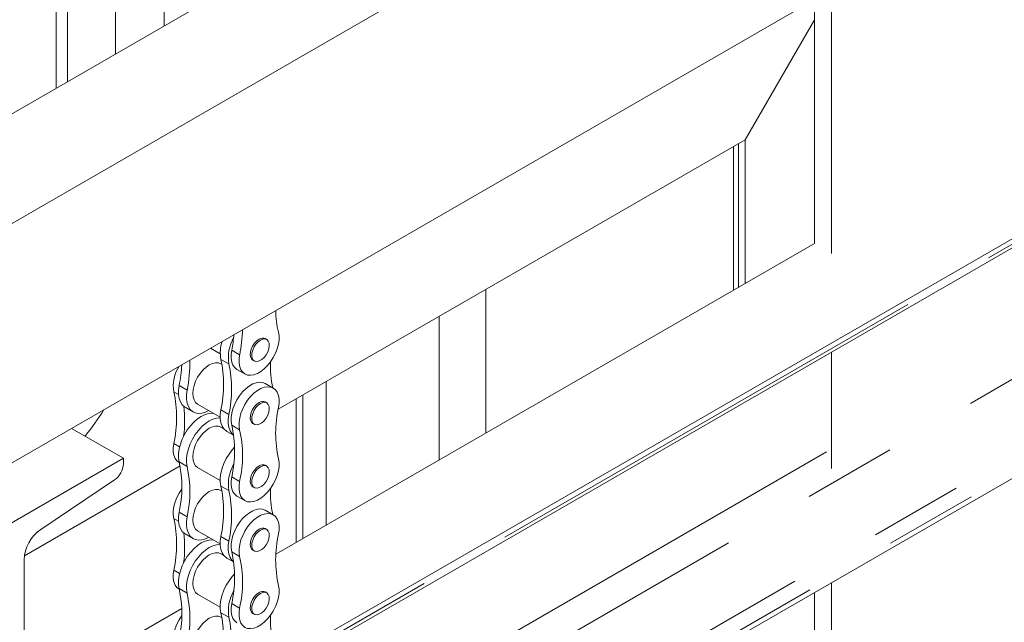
# Model space of a CAD drawing. Header units: millimetres. Extents: x 450 to 25135, y 150 to 17673.
# Tile 403 of 463: x 21612 to 22015, y 11594 to 11841. Entities that reach past the tile are written whole.
import ezdxf

# ---------------------------------------------------------------- set-up
doc = ezdxf.new("R2010")
doc.units = ezdxf.units.MM
doc.linetypes.add('SLD-Centrada-doble', pattern=[12.7, 6.35, -1.27, 1.27, -1.27, 1.27, -1.27])
doc.linetypes.add('SLD-Continua', pattern=[0])
doc.layers.add('OCULTA', color=8, linetype='SLD-Continua')

msp = doc.modelspace()

# ---------------------------------------------------------------- linework, layer by layer
at = {"color": 7, "linetype": 'SLD-Continua', "lineweight": 18, "ltscale": 30}
for p, q in [((21627.24, 11812.99), (21627.24, 12130.11)), ((21651.39, 12101.71), (21651.39, 11826.93)), ((21671.39, 11838.47), (21671.39, 12101.71)), ((21631.79, 11815.62), (21631.79, 11872.7))]:
    msp.add_line(p, q, dxfattribs=at)
at = {"color": 7, "linetype": 'SLD-Continua', "lineweight": 18, "ltscale": 900}
msp.add_arc((21538.97, 11749.76), 127.64, 321.6057, 327.5877, dxfattribs=at)
at = {"layer": 'OCULTA', "linetype": 'SLD-Continua', "lineweight": 18, "ltscale": 30}
for p, q in [((22895.64, 12402.16), (21541.53, 11620.64)), ((22305.8, 11917.06), (21718.04, 11577.84)), ((21717.41, 11573.8), (22305.69, 11913.32)), ((21796.45, 11910.65), (21502.64, 11741.08)), ((21859.73, 11902.28), (21541.53, 11718.64)), ((21944.58, 11853.26), (21944.58, 11745.32)), ((21937.51, 11849.18), (21937.51, 11749.4)), ((21937.51, 11840.86), (21909.23, 11791.87)), ((21937.51, 11840.86), (21909.23, 11791.87)), ((21937.51, 11840.86), (21909.23, 11791.87)), ((21909.23, 11791.87), (21937.51, 11840.86)), ((21909.23, 11791.87), (21937.51, 11840.86)), ((21909.23, 11791.87), (21937.51, 11840.86)), ((22267.48, 11796.95), (21718.12, 11479.89)), ((21909.23, 11791.87), (21718.03, 11681.53)), ((21909.23, 11791.87), (21718.03, 11681.53)), ((21909.23, 11791.87), (21718.03, 11681.53)), ((21909.23, 11733.08), (21909.23, 11791.87)), ((21909.23, 11733.08), (21909.23, 11791.87)), ((21909.23, 11733.08), (21909.23, 11791.87)), ((21904.39, 11789.08), (21904.39, 11730.29)), ((21904.39, 11789.08), (21904.39, 11730.29)), ((21904.39, 11789.08), (21904.39, 11730.29)), ((21937.51, 11749.4), (21717.1, 11622.19)), ((21713.36, 11710.1), (21712.77, 11710.44)), ((21690.32, 11706.51), (21694.32, 11704.21)), ((21944.58, 11704.91), (21944.58, 11657.32)), ((21695.06, 11699.85), (21694.59, 11700.12)), ((21707.68, 11701.61), (21708.27, 11701.27)), ((21701.15, 11697.84), (21704.42, 11695.96)), ((21716.04, 11690.16), (21712.77, 11692.05)), ((21685.07, 11683.62), (21694.32, 11678.28)), ((21713.36, 11684.17), (21712.77, 11684.51)), ((21725.38, 11626.97), (21725.38, 11685.77)), ((21725.38, 11626.97), (21725.38, 11685.77)), ((21725.38, 11626.97), (21725.38, 11685.77)), ((21679.96, 11682.31), (21683.22, 11680.43)), ((21707.68, 11675.68), (21708.27, 11675.34)), ((21654.67, 11661.45), (21633.46, 11673.69)), ((21695.84, 11673.47), (21694.59, 11674.19)), ((21697.05, 11672.45), (21699.81, 11670.86)), ((21654.67, 11661.45), (21608.71, 11634.92)), ((21654.67, 11659.14), (21654.67, 11661.45)), ((21677.45, 11659.66), (21677.6, 11659.58)), ((21677.87, 11658.35), (21614.15, 11621.57)), ((21677.87, 11658.35), (21614.15, 11621.57)), ((21677.87, 11658.35), (21614.15, 11621.57)), ((21685.07, 11657.69), (21694.32, 11652.35)), ((21713.36, 11658.24), (21712.77, 11658.58)), ((21620.84, 11632.35), (21651.09, 11652.6)), ((21695.06, 11647.99), (21694.59, 11648.26)), ((21707.68, 11649.75), (21708.27, 11649.42)), ((21701.15, 11645.98), (21704.42, 11644.1)), ((21716.04, 11638.31), (21712.77, 11640.19)), ((21685.07, 11631.76), (21694.32, 11626.42)), ((21713.36, 11632.31), (21712.77, 11632.65)), ((21679.96, 11630.46), (21683.22, 11628.57)), ((21707.68, 11623.83), (21708.27, 11623.49)), ((21614.01, 11572.65), (21614.01, 11619.86)), ((21695.84, 11621.61), (21694.59, 11622.33)), ((21697.05, 11620.59), (21699.81, 11619)), ((21944.58, 11610.59), (21944.58, 10753.26)), ((21677.45, 11607.81), (21677.6, 11607.72)), ((21713.36, 11606.39), (21712.77, 11606.72)), ((21937.51, 11606.51), (21937.51, 11003.81)), ((21685.07, 11605.84), (21694.32, 11600.49)), ((21678.6, 11599.97), (21463.75, 11475.97)), ((21695.06, 11596.13), (21694.59, 11596.41)), ((21707.68, 11597.9), (21708.27, 11597.56))]:
    msp.add_line(p, q, dxfattribs=at)
at = {"layer": 'OCULTA', "linetype": 'SLD-Centrada-doble', "lineweight": 18, "ltscale": 30}
for p, q in [((22305.77, 11914.89), (21717.64, 11575.45)), ((22232.33, 11817.23), (21717.2, 11519.93)), ((22259.5, 11801.55), (21715.11, 11487.36)), ((22265.61, 11798.03), (21717.31, 11481.58)), ((21906.44, 11731.47), (21906.44, 11790.27)), ((21906.44, 11731.47), (21906.44, 11790.27)), ((21906.44, 11731.47), (21906.44, 11790.27)), ((21802.97, 11671.75), (21802.97, 11730.55)), ((21802.97, 11671.75), (21802.97, 11730.55)), ((21802.97, 11671.75), (21802.97, 11730.55)), ((21783.99, 11660.8), (21783.99, 11719.59)), ((21783.99, 11660.8), (21783.99, 11719.59)), ((21783.99, 11660.8), (21783.99, 11719.59)), ((21702.27, 11703.83), (21699.01, 11705.71)), ((21697.87, 11700.05), (21694.6, 11701.94)), ((21677.51, 11691.18), (21680.77, 11689.3)), ((21737.65, 11634.05), (21737.65, 11692.85)), ((21737.65, 11634.05), (21737.65, 11692.85)), ((21737.65, 11634.05), (21737.65, 11692.85)), ((21675.3, 11688.68), (21677.25, 11687.56)), ((21728.16, 11628.58), (21728.16, 11687.37)), ((21728.16, 11628.58), (21728.16, 11687.37)), ((21728.16, 11628.58), (21728.16, 11687.37)), ((21697.87, 11679.43), (21694.6, 11681.31)), ((21702.27, 11673.11), (21699.01, 11675)), ((21675.3, 11667.53), (21677.7, 11666.15)), ((21942.46, 11664.02), (21716.95, 11533.87)), ((21677.51, 11659.95), (21680.77, 11658.06)), ((21702.27, 11651.97), (21699.01, 11653.85)), ((21697.87, 11648.2), (21694.6, 11650.08)), ((21677.51, 11639.32), (21680.77, 11637.44)), ((21675.3, 11636.82), (21677.25, 11635.7)), ((21697.87, 11627.57), (21694.6, 11629.46)), ((21702.27, 11621.26), (21699.01, 11623.14)), ((21675.3, 11615.68), (21677.7, 11614.29)), ((21677.51, 11608.09), (21680.77, 11606.21)), ((21702.27, 11600.11), (21699.01, 11602)), ((21697.87, 11596.34), (21694.6, 11598.22))]:
    msp.add_line(p, q, dxfattribs=at)
at = {"layer": 'OCULTA', "linetype": 'SLD-Continua', "lineweight": 18, "ltscale": 30, "flags": 128}
for points in [[(21702.27, 11703.83), (21702.03, 11702.06), (21702.04, 11700.42), (21702.3, 11698.94), (21702.79, 11697.68), (21703.51, 11696.67), (21704.43, 11695.95), (21705.53, 11695.52), (21706.77, 11695.42), (21708.11, 11695.63), (21709.51, 11696.15), (21710.94, 11696.98), (21712.35, 11698.08), (21713.69, 11699.41), (21714.93, 11700.95), (21716.02, 11702.64), (21716.94, 11704.43), (21717.66, 11706.27), (21718.16, 11708.1), (21718.41, 11709.87), (21718.42, 11711.52), (21718.18, 11713.01)], [(21710.23, 11710.18), (21709.26, 11709.47), (21708.36, 11708.5), (21707.59, 11707.34), (21707.03, 11706.09), (21706.7, 11704.83), (21706.63, 11703.67), (21706.83, 11702.67), (21707.28, 11701.93), (21707.68, 11701.61)], [(21710.81, 11709.85), (21709.84, 11709.13), (21708.94, 11708.16), (21708.18, 11707.01), (21707.61, 11705.75), (21707.29, 11704.5), (21707.22, 11703.33), (21707.42, 11702.33), (21707.87, 11701.59), (21708.54, 11701.15), (21709.38, 11701.04), (21710.32, 11701.28), (21711.3, 11701.85), (21712.25, 11702.7), (21713.09, 11703.77), (21713.76, 11704.99), (21714.21, 11706.25), (21714.41, 11707.48), (21714.34, 11708.57), (21714.01, 11709.45), (21713.45, 11710.05), (21712.69, 11710.32), (21711.79, 11710.25), (21710.81, 11709.85)], [(21699.01, 11705.71), (21698.77, 11703.95), (21698.78, 11702.3), (21699.03, 11700.83), (21699.53, 11699.57), (21700.24, 11698.56), (21701.15, 11697.84)], [(21694.59, 11700.12), (21693.57, 11700.5), (21692.4, 11700.54), (21691.14, 11700.26), (21689.83, 11699.65), (21688.51, 11698.74), (21687.25, 11697.57), (21686.08, 11696.18), (21685.06, 11694.62), (21684.23, 11692.96), (21683.6, 11691.26), (21683.22, 11689.57), (21683.09, 11687.98), (21683.22, 11686.54), (21683.6, 11685.3), (21684.23, 11684.32), (21685.06, 11683.62), (21685.07, 11683.62)], [(21677.51, 11691.18), (21677.25, 11689.28), (21677.25, 11687.49), (21677.5, 11685.88), (21678, 11684.49), (21678.74, 11683.34), (21679.69, 11682.48), (21679.96, 11682.31)], [(21712.77, 11692.05), (21712.76, 11692.06), (21711.66, 11692.48), (21710.42, 11692.59), (21709.08, 11692.38), (21707.67, 11691.85), (21706.25, 11691.03), (21704.84, 11689.93), (21703.5, 11688.59), (21702.26, 11687.06), (21701.17, 11685.37), (21700.24, 11683.58), (21699.53, 11681.74), (21699.03, 11679.91), (21698.78, 11678.14), (21698.77, 11676.49), (21699.01, 11675)], [(21680.77, 11689.3), (21680.52, 11687.39), (21680.52, 11685.61), (21680.77, 11684), (21681.27, 11682.6), (21682.01, 11681.46), (21682.95, 11680.6), (21684.09, 11680.05), (21685.38, 11679.82), (21686.79, 11679.92), (21688.29, 11680.34), (21689.64, 11680.98)], [(21718.18, 11682.29), (21718.42, 11684.06), (21718.41, 11685.7), (21718.16, 11687.18), (21717.66, 11688.44), (21716.94, 11689.45), (21716.02, 11690.17), (21714.93, 11690.6), (21713.69, 11690.7), (21712.35, 11690.49), (21710.94, 11689.97), (21709.51, 11689.14), (21708.11, 11688.04), (21706.77, 11686.71), (21705.53, 11685.17), (21704.43, 11683.48), (21703.51, 11681.69), (21702.79, 11679.85), (21702.3, 11678.02), (21702.04, 11676.25), (21702.03, 11674.6), (21702.27, 11673.11)], [(21710.23, 11684.26), (21709.26, 11683.54), (21708.36, 11682.57), (21707.59, 11681.42), (21707.03, 11680.16), (21706.7, 11678.91), (21706.63, 11677.74), (21706.83, 11676.74), (21707.28, 11676), (21707.68, 11675.68)], [(21710.81, 11683.92), (21709.84, 11683.2), (21708.94, 11682.23), (21708.18, 11681.08), (21707.61, 11679.83), (21707.29, 11678.57), (21707.22, 11677.4), (21707.42, 11676.4), (21707.87, 11675.66), (21708.54, 11675.22), (21709.38, 11675.11), (21710.32, 11675.35), (21711.3, 11675.92), (21712.25, 11676.77), (21713.09, 11677.84), (21713.76, 11679.06), (21714.21, 11680.32), (21714.41, 11681.55), (21714.34, 11682.64), (21714.01, 11683.52), (21713.45, 11684.12), (21712.69, 11684.39), (21711.79, 11684.32), (21710.81, 11683.92)], [(21691.67, 11679.81), (21691.01, 11679.88), (21689.59, 11679.78), (21688.1, 11679.36), (21686.56, 11678.61), (21685.02, 11677.58), (21683.53, 11676.28), (21682.11, 11674.75), (21680.82, 11673.03), (21679.69, 11671.17), (21678.74, 11669.21), (21678, 11667.22), (21677.5, 11665.25), (21677.25, 11663.34), (21677.25, 11661.56), (21677.51, 11659.95)], [(21694.6, 11681.31), (21694.35, 11679.41), (21694.35, 11677.63), (21694.6, 11676.02), (21695.1, 11674.62), (21695.84, 11673.47), (21696.78, 11672.62), (21697.05, 11672.45)], [(21697.87, 11679.43), (21697.62, 11677.52), (21697.62, 11675.74), (21697.87, 11674.13), (21698.37, 11672.73), (21699.1, 11671.59), (21699.8, 11670.91)], [(21694.33, 11677.99), (21694.27, 11678), (21692.86, 11677.9), (21691.36, 11677.47), (21689.83, 11676.73), (21688.29, 11675.69), (21686.79, 11674.39), (21685.38, 11672.86), (21684.09, 11671.14), (21682.95, 11669.28), (21682.01, 11667.33), (21681.27, 11665.34), (21680.77, 11663.36), (21680.52, 11661.46), (21680.52, 11659.67), (21680.77, 11658.06)], [(21694.59, 11674.19), (21693.57, 11674.57), (21692.4, 11674.62), (21691.14, 11674.33), (21689.83, 11673.72), (21688.51, 11672.81), (21687.25, 11671.64), (21686.08, 11670.25), (21685.06, 11668.69), (21684.23, 11667.03), (21683.6, 11665.33), (21683.22, 11663.65), (21683.09, 11662.05), (21683.22, 11660.61), (21683.6, 11659.37), (21684.23, 11658.39), (21685.06, 11657.69), (21685.07, 11657.69)], [(21675.3, 11667.53), (21675.06, 11665.77), (21675.07, 11664.13), (21675.33, 11662.65), (21675.82, 11661.39), (21676.54, 11660.38), (21677.45, 11659.66)], [(21700.17, 11665.95), (21699.21, 11664.88), (21697.92, 11663.16), (21696.78, 11661.3), (21695.84, 11659.34), (21695.1, 11657.35), (21694.6, 11655.38), (21694.35, 11653.47), (21694.35, 11651.69), (21694.6, 11650.08)], [(21702.27, 11651.97), (21702.03, 11650.21), (21702.04, 11648.56), (21702.3, 11647.09), (21702.79, 11645.83), (21703.51, 11644.82), (21704.43, 11644.09), (21705.53, 11643.67), (21706.77, 11643.56), (21708.11, 11643.77), (21709.51, 11644.3), (21710.94, 11645.12), (21712.35, 11646.22), (21713.69, 11647.55), (21714.93, 11649.09), (21716.02, 11650.78), (21716.94, 11652.57), (21717.66, 11654.41), (21718.16, 11656.24), (21718.41, 11658.01), (21718.42, 11659.66), (21718.18, 11661.15)], [(21710.23, 11658.33), (21709.26, 11657.61), (21708.36, 11656.64), (21707.59, 11655.49), (21707.03, 11654.24), (21706.7, 11652.98), (21706.63, 11651.81), (21706.83, 11650.81), (21707.28, 11650.07), (21707.68, 11649.75)], [(21710.81, 11657.99), (21709.84, 11657.27), (21708.94, 11656.3), (21708.18, 11655.15), (21707.61, 11653.9), (21707.29, 11652.64), (21707.22, 11651.47), (21707.42, 11650.48), (21707.87, 11649.73), (21708.54, 11649.29), (21709.38, 11649.18), (21710.32, 11649.42), (21711.3, 11649.99), (21712.25, 11650.84), (21713.09, 11651.91), (21713.76, 11653.13), (21714.21, 11654.39), (21714.41, 11655.62), (21714.34, 11656.71), (21714.01, 11657.59), (21713.45, 11658.19), (21712.69, 11658.46), (21711.79, 11658.4), (21710.81, 11657.99)], [(21699.01, 11653.85), (21698.77, 11652.09), (21698.78, 11650.45), (21699.03, 11648.97), (21699.53, 11647.71), (21700.24, 11646.7), (21701.15, 11645.98)], [(21678.6, 11648.94), (21678.56, 11648.88), (21677.46, 11647.19), (21676.54, 11645.4), (21675.82, 11643.56), (21675.33, 11641.73), (21675.07, 11639.96), (21675.06, 11638.31), (21675.3, 11636.82)], [(21694.59, 11648.26), (21693.57, 11648.64), (21692.4, 11648.69), (21691.14, 11648.4), (21689.83, 11647.79), (21688.51, 11646.88), (21687.25, 11645.71), (21686.08, 11644.32), (21685.06, 11642.76), (21684.23, 11641.1), (21683.6, 11639.4), (21683.22, 11637.72), (21683.09, 11636.13), (21683.22, 11634.68), (21683.6, 11633.45), (21684.23, 11632.46), (21685.06, 11631.76), (21685.07, 11631.76)], [(21677.51, 11639.32), (21677.25, 11637.42), (21677.25, 11635.64), (21677.5, 11634.03), (21678, 11632.63), (21678.74, 11631.49), (21679.69, 11630.63), (21679.96, 11630.46)], [(21712.77, 11640.19), (21712.76, 11640.2), (21711.66, 11640.63), (21710.42, 11640.73), (21709.08, 11640.52), (21707.67, 11639.99), (21706.25, 11639.17), (21704.84, 11638.07), (21703.5, 11636.74), (21702.26, 11635.2), (21701.17, 11633.51), (21700.24, 11631.72), (21699.53, 11629.88), (21699.03, 11628.05), (21698.78, 11626.28), (21698.77, 11624.63), (21699.01, 11623.14)], [(21718.18, 11630.44), (21718.42, 11632.2), (21718.41, 11633.84), (21718.16, 11635.32), (21717.66, 11636.58), (21716.94, 11637.59), (21716.02, 11638.32), (21714.93, 11638.74), (21713.69, 11638.85), (21712.35, 11638.63), (21710.94, 11638.11), (21709.51, 11637.28), (21708.11, 11636.19), (21706.77, 11634.85), (21705.53, 11633.32), (21704.43, 11631.63), (21703.51, 11629.84), (21702.79, 11628), (21702.3, 11626.17), (21702.04, 11624.4), (21702.03, 11622.74), (21702.27, 11621.26)], [(21680.77, 11637.44), (21680.52, 11635.53), (21680.52, 11633.75), (21680.77, 11632.14), (21681.27, 11630.74), (21682.01, 11629.6), (21682.95, 11628.74), (21684.09, 11628.19), (21685.38, 11627.96), (21686.79, 11628.06), (21688.29, 11628.49), (21689.64, 11629.12)], [(21710.23, 11632.4), (21709.26, 11631.68), (21708.36, 11630.71), (21707.59, 11629.56), (21707.03, 11628.31), (21706.7, 11627.05), (21706.63, 11625.88), (21706.83, 11624.89), (21707.28, 11624.14), (21707.68, 11623.83)], [(21710.81, 11632.06), (21709.84, 11631.35), (21708.94, 11630.38), (21708.18, 11629.22), (21707.61, 11627.97), (21707.29, 11626.71), (21707.22, 11625.54), (21707.42, 11624.55), (21707.87, 11623.8), (21708.54, 11623.36), (21709.38, 11623.26), (21710.32, 11623.5), (21711.3, 11624.06), (21712.25, 11624.91), (21713.09, 11625.99), (21713.76, 11627.2), (21714.21, 11628.47), (21714.41, 11629.69), (21714.34, 11630.78), (21714.01, 11631.66), (21713.45, 11632.26), (21712.69, 11632.54), (21711.79, 11632.47), (21710.81, 11632.06)], [(21691.67, 11627.95), (21691.01, 11628.02), (21689.59, 11627.92), (21688.1, 11627.5), (21686.56, 11626.76), (21685.02, 11625.72), (21683.53, 11624.42), (21682.11, 11622.89), (21680.82, 11621.17), (21679.69, 11619.31), (21678.74, 11617.36), (21678, 11615.36), (21677.5, 11613.39), (21677.25, 11611.49), (21677.25, 11609.7), (21677.51, 11608.09)], [(21694.6, 11629.46), (21694.35, 11627.55), (21694.35, 11625.77), (21694.6, 11624.16), (21695.1, 11622.76), (21695.84, 11621.62), (21696.78, 11620.76), (21697.05, 11620.59)], [(21697.87, 11627.57), (21697.62, 11625.67), (21697.62, 11623.88), (21697.87, 11622.27), (21698.37, 11620.88), (21699.1, 11619.73), (21699.8, 11619.06)], [(21694.33, 11626.14), (21694.27, 11626.14), (21692.86, 11626.04), (21691.36, 11625.61), (21689.83, 11624.87), (21688.29, 11623.84), (21686.79, 11622.54), (21685.38, 11621.01), (21684.09, 11619.29), (21682.95, 11617.42), (21682.01, 11615.47), (21681.27, 11613.48), (21680.77, 11611.5), (21680.52, 11609.6), (21680.52, 11607.82), (21680.77, 11606.21)], [(21694.59, 11622.33), (21693.57, 11622.71), (21692.4, 11622.76), (21691.14, 11622.47), (21689.83, 11621.86), (21688.51, 11620.96), (21687.25, 11619.78), (21686.08, 11618.39), (21685.06, 11616.84), (21684.23, 11615.17), (21683.6, 11613.47), (21683.22, 11611.79), (21683.09, 11610.2), (21683.22, 11608.75), (21683.6, 11607.52), (21684.23, 11606.53), (21685.06, 11605.84), (21685.07, 11605.84)], [(21675.3, 11615.68), (21675.06, 11613.91), (21675.07, 11612.27), (21675.33, 11610.8), (21675.82, 11609.54), (21676.54, 11608.53), (21677.45, 11607.81)], [(21700.17, 11614.1), (21699.21, 11613.02), (21697.92, 11611.3), (21696.78, 11609.44), (21695.84, 11607.49), (21695.1, 11605.5), (21694.6, 11603.52), (21694.35, 11601.62), (21694.35, 11599.84), (21694.6, 11598.22)], [(21702.27, 11600.11), (21702.03, 11598.35), (21702.04, 11596.71), (21702.3, 11595.23), (21702.79, 11593.97), (21703.51, 11592.96), (21704.43, 11592.23), (21705.53, 11591.81), (21706.77, 11591.7), (21708.11, 11591.92), (21709.51, 11592.44), (21710.94, 11593.27), (21712.35, 11594.36), (21713.69, 11595.7), (21714.93, 11597.23), (21716.02, 11598.92), (21716.94, 11600.71), (21717.66, 11602.55), (21718.16, 11604.38), (21718.41, 11606.15), (21718.42, 11607.81), (21718.18, 11609.29)], [(21710.23, 11606.47), (21709.26, 11605.76), (21708.36, 11604.79), (21707.59, 11603.63), (21707.03, 11602.38), (21706.7, 11601.12), (21706.63, 11599.95), (21706.83, 11598.96), (21707.28, 11598.21), (21707.68, 11597.9)], [(21710.81, 11606.13), (21709.84, 11605.42), (21708.94, 11604.45), (21708.18, 11603.29), (21707.61, 11602.04), (21707.29, 11600.78), (21707.22, 11599.61), (21707.42, 11598.62), (21707.87, 11597.87), (21708.54, 11597.43), (21709.38, 11597.33), (21710.32, 11597.57), (21711.3, 11598.13), (21712.25, 11598.98), (21713.09, 11600.06), (21713.76, 11601.27), (21714.21, 11602.54), (21714.41, 11603.76), (21714.34, 11604.85), (21714.01, 11605.73), (21713.45, 11606.33), (21712.69, 11606.61), (21711.79, 11606.54), (21710.81, 11606.13)], [(21699.01, 11602), (21698.77, 11600.23), (21698.78, 11598.59), (21699.03, 11597.12), (21699.53, 11595.86), (21700.24, 11594.85), (21701.15, 11594.13)], [(21678.6, 11597.09), (21678.56, 11597.03), (21677.46, 11595.34), (21676.54, 11593.55), (21675.82, 11591.71), (21675.33, 11589.88), (21675.07, 11588.11), (21675.06, 11586.45), (21675.3, 11584.96)], [(21694.59, 11596.41), (21693.57, 11596.78), (21692.4, 11596.83), (21691.14, 11596.54), (21689.83, 11595.93), (21688.51, 11595.03), (21687.25, 11593.86), (21686.08, 11592.46), (21685.06, 11590.91), (21684.23, 11589.25), (21683.6, 11587.54), (21683.22, 11585.86), (21683.09, 11584.27), (21683.22, 11582.83), (21683.6, 11581.59), (21684.23, 11580.6), (21685.06, 11579.91), (21685.07, 11579.91)]]:
    msp.add_lwpolyline(points, dxfattribs=at)
at = {"layer": 'OCULTA', "linetype": 'SLD-Continua', "lineweight": 18, "ltscale": 900}
for centre, radius, start, end in [((21756.06, 11722.48), 39.05, 180.8201, 194.0384), ((21638.78, 11717.85), 61.44, 348.6079, 354.6006), ((21645.11, 11715.5), 58.35, 348.4601, 358.6076), ((21708.49, 11704.64), 14.15, 160.8447, 191.0137), ((21713.87, 11702.73), 16.22, 150.0556, 189.4845), ((21711.72, 11708.13), 2.54, 65.381, 125.9208), ((21689.76, 11691.08), 14.66, 146.794, 189.4438), ((21619.67, 11702.67), 58.96, 348.7669, 357.1386), ((21625.75, 11700.39), 56.13, 348.5959, 1.2631), ((21647.64, 11691.63), 48.08, 347.6159, 12.3841), ((21650.9, 11689.74), 48.08, 347.6159, 12.3841), ((21756.46, 11699.45), 41.61, 178.023, 192.7757), ((21628.41, 11678.11), 48.07, 347.2941, 12.7059), ((21711.72, 11682.2), 2.54, 65.381, 125.9208), ((21631.36, 11676.67), 48.38, 352.6955, 7.184), ((21765.07, 11671.72), 48.07, 167.2941, 192.7059), ((21652.12, 11664.43), 48.07, 347.2941, 12.7059), ((21655.38, 11662.54), 48.07, 347.2941, 12.7059), ((21646.14, 11659.56), 8.54, 305.4274, 357.2148), ((21630.54, 11649.64), 48.08, 347.6159, 12.3841), ((21713.87, 11650.87), 16.22, 150.0556, 189.4845), ((21711.72, 11656.27), 2.54, 65.381, 125.9208), ((21633.81, 11647.75), 48.08, 347.6159, 12.3841), ((21647.64, 11639.77), 48.08, 347.6159, 12.3841), ((21650.9, 11637.88), 48.08, 347.6159, 12.3841), ((21756.46, 11647.59), 41.61, 178.023, 192.7757), ((21628.41, 11626.25), 48.07, 347.2941, 12.7059), ((21630.29, 11619.07), 16.3, 125.4274, 177.2148), ((21631.36, 11624.82), 48.38, 352.6955, 7.184), ((21711.72, 11630.34), 2.54, 65.381, 125.9208), ((21765.07, 11619.87), 48.07, 167.2941, 192.7059), ((21652.12, 11612.57), 48.07, 347.2941, 12.7059), ((21655.38, 11610.68), 48.07, 347.2941, 12.7059), ((21630.54, 11597.78), 48.08, 347.6159, 12.3841), ((21713.87, 11599.01), 16.22, 150.0556, 189.4845), ((21711.72, 11604.42), 2.54, 65.381, 125.9208), ((21633.81, 11595.9), 48.08, 347.6159, 12.3841), ((21647.64, 11587.91), 48.08, 347.6159, 12.3841), ((21650.9, 11586.03), 48.08, 347.6159, 12.3841), ((21756.46, 11595.74), 41.61, 178.023, 192.7757)]:
    msp.add_arc(centre, radius, start, end, dxfattribs=at)

doc.saveas('drawing.dxf')
